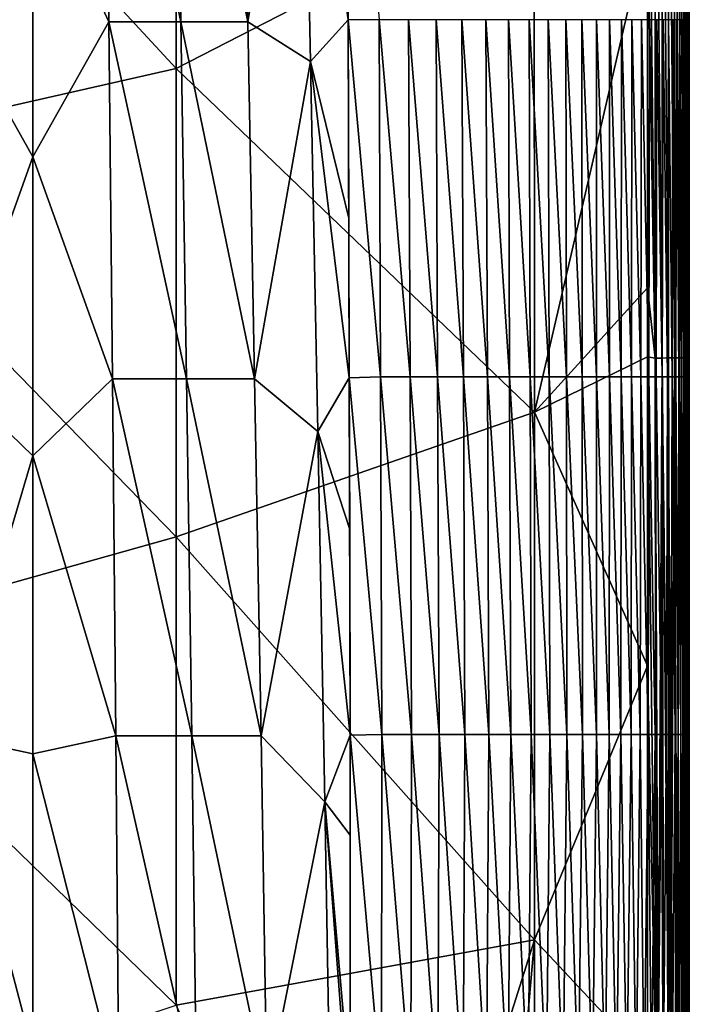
# Model space of a CAD drawing. Header units: metres. Extents: x -82 to 113, y -109 to 109.
# Tile 234 of 259: x -8 to 8, y 36 to 60. Entities that reach past the tile are written whole.
import ezdxf

# ---------------------------------------------------------------- set-up
doc = ezdxf.new("R2010")
doc.units = ezdxf.units.M
doc.layers.add('solid_20_382_013_XXX', color=7, linetype='CONTINUOUS')

msp = doc.modelspace()

# ---------------------------------------------------------------- linework, layer by layer
at = {"layer": 'solid_20_382_013_XXX'}
for points in [[(-4.681384, 58.612038, -22.999313), (-4.682754, 69.805458, -22.928104), (-13.608393, 68.257492, -22.975546)], [(3.877732, 63.007584, -22.96912), (-4.682754, 69.805458, -22.928104), (-4.681384, 58.612038, -22.999313)], [(6.76722, 51.690018, -23.056101), (6.587133, 68.549858, -22.930576), (6.587391, 62.017288, -22.980162)], [(6.766758, 68.511177, -22.947165), (6.587133, 68.549858, -22.930576), (6.76722, 51.690018, -23.056101)], [(6.935796, 68.511566, -22.993719), (6.766758, 68.511177, -22.947165), (6.936166, 51.690239, -23.102737)], [(6.766758, 68.511177, -22.947165), (6.76722, 51.690018, -23.056101), (6.936166, 51.690239, -23.102737)], [(7.091434, 68.512184, -23.067741), (6.935796, 68.511566, -22.993719), (7.091708, 51.69059, -23.176813)], [(6.935796, 68.511566, -22.993719), (6.936166, 51.690239, -23.102737), (7.091708, 51.69059, -23.176813)], [(7.230857, 68.513016, -23.16641), (7.091434, 68.512184, -23.067741), (7.231034, 51.691059, -23.275513)], [(7.091434, 68.512184, -23.067741), (7.091708, 51.69059, -23.176813), (7.231034, 51.691059, -23.275513)], [(7.351247, 68.514023, -23.286909), (7.230857, 68.513016, -23.16641), (7.351333, 51.691631, -23.396017)], [(7.230857, 68.513016, -23.16641), (7.231034, 51.691059, -23.275513), (7.351333, 51.691631, -23.396017)], [(7.44979, 68.51519, -23.426413), (7.351247, 68.514023, -23.286909), (7.449793, 51.692291, -23.535505)], [(7.351247, 68.514023, -23.286909), (7.351333, 51.691631, -23.396017), (7.449793, 51.692291, -23.535505)], [(7.52367, 68.516487, -23.582104), (7.44979, 68.51519, -23.426413), (7.523603, 51.693031, -23.691162)], [(7.44979, 68.51519, -23.426413), (7.449793, 51.692291, -23.535505), (7.523603, 51.693031, -23.691162)], [(7.52367, 68.516487, -23.582104), (7.523603, 51.693031, -23.691162), (7.569952, 51.693836, -23.860167)], [(7.570071, 68.517899, -23.75116), (7.52367, 68.516487, -23.582104), (7.569952, 51.693836, -23.860167)], [(7.570071, 68.517899, -23.75116), (7.569952, 51.693836, -23.860167), (7.586579, 51.821285, -24.039787)], [(7.570071, 68.517899, -23.75116), (7.586709, 57.908699, -24.006477), (7.586749, 59.847969, -23.994171)], [(7.570071, 68.517899, -23.75116), (7.586579, 51.821285, -24.039787), (7.586709, 57.908699, -24.006477)], [(-4.681384, 58.612038, -22.999313), (-13.608393, 68.257492, -22.975546), (-13.613996, 56.582527, -23.031981)], [(-8.107568, 63.664169, -60.473305), (-9.927288, 59.725914, -60.624252), (-9.844362, 68.258186, -60.283539)], [(-6.28788, 59.726006, -60.624252), (-8.107568, 63.664169, -60.473305), (-6.370804, 68.258263, -60.283535)], [(-6.370804, 68.258263, -60.283535), (-4.70697, 68.258263, -60.273506), (-4.571625, 59.726006, -60.615803)], [(-6.28788, 59.726006, -60.624252), (-6.370804, 68.258263, -60.283535), (-4.571625, 59.726006, -60.615803)], [(-4.70697, 68.258263, -60.273506), (-3.133069, 68.258263, -60.2439), (-2.969596, 59.726006, -60.590107)], [(-4.571625, 59.726006, -60.615803), (-4.70697, 68.258263, -60.273506), (-2.969596, 59.726006, -60.590107)], [(-2.969596, 59.726006, -60.590107), (-3.133069, 68.258263, -60.2439), (-1.650734, 67.626572, -60.211449)], [(-0.597052, 68.315468, -60.104481), (-0.568881, 59.772812, -60.478085), (-0.578418, 62.593727, -60.359924)], [(0.173371, 59.777752, -60.411182), (-0.568881, 59.772812, -60.478085), (-0.597052, 68.315468, -60.104481)], [(-2.969596, 59.726006, -60.590107), (-1.650734, 67.626572, -60.211449), (-1.470712, 58.778469, -60.573742)], [(-0.568881, 59.772812, -60.478085), (-1.470712, 58.778469, -60.573742), (-1.650734, 67.626572, -60.211449)], [(-0.578418, 62.593727, -60.359924), (-0.568881, 59.772812, -60.478085), (-1.650734, 67.626572, -60.211449)], [(-8.107568, 63.664169, -60.473305), (-8.107568, 56.495178, -60.742336), (-9.927288, 59.725914, -60.624252)], [(-6.28788, 59.726006, -60.624252), (-8.107568, 56.495178, -60.742336), (-8.107568, 63.664169, -60.473305)], [(3.877732, 63.007584, -22.96912), (-4.681384, 58.612038, -22.999313), (3.882522, 50.395145, -23.040026)], [(3.877732, 63.007584, -22.96912), (3.882522, 50.395145, -23.040026), (6.587391, 62.017288, -22.980162)], [(3.882522, 50.395145, -23.040026), (6.587643, 53.370407, -23.031471), (6.587391, 62.017288, -22.980162)], [(6.76722, 51.690018, -23.056101), (6.587391, 62.017288, -22.980162), (6.587643, 53.370407, -23.031471)], [(-0.568881, 59.772812, -60.478085), (-0.553199, 55.034767, -60.66486), (-1.470712, 58.778469, -60.573742)], [(0.20748, 51.236855, -60.747269), (-0.568881, 59.772812, -60.478085), (0.173371, 59.777752, -60.411182)], [(-0.568881, 59.772812, -60.478085), (-0.541504, 51.21788, -60.804565), (-0.553199, 55.034767, -60.66486)], [(0.20748, 51.236855, -60.747269), (-0.541504, 51.21788, -60.804565), (-0.568881, 59.772812, -60.478085)], [(0.911421, 51.236855, -60.672928), (0.173371, 59.777752, -60.411182), (0.874004, 59.777752, -60.325123)], [(0.911421, 51.236855, -60.672928), (0.20748, 51.236855, -60.747269), (0.173371, 59.777752, -60.411182)], [(1.57092, 51.236855, -60.578053), (0.874004, 59.777752, -60.325123), (1.532873, 59.777752, -60.216892)], [(1.57092, 51.236855, -60.578053), (0.911421, 51.236855, -60.672928), (0.874004, 59.777752, -60.325123)], [(2.186562, 51.236855, -60.459789), (1.532873, 59.777752, -60.216892), (2.149892, 59.777752, -60.08363)], [(2.186562, 51.236855, -60.459789), (1.57092, 51.236855, -60.578053), (1.532873, 59.777752, -60.216892)], [(2.759295, 51.236855, -60.314888), (2.149892, 59.777752, -60.08363), (2.725612, 59.777752, -59.922096)], [(2.759295, 51.236855, -60.314888), (2.186562, 51.236855, -60.459789), (2.149892, 59.777752, -60.08363)], [(3.290404, 51.236855, -60.139706), (2.725612, 59.777752, -59.922096), (3.260964, 59.777752, -59.728813)], [(3.290404, 51.236855, -60.139706), (2.759295, 51.236855, -60.314888), (2.725612, 59.777752, -59.922096)], [(3.78119, 51.236855, -59.93058), (3.260964, 59.777752, -59.728813), (3.75688, 59.777752, -59.500309)], [(3.78119, 51.236855, -59.93058), (3.290404, 51.236855, -60.139706), (3.260964, 59.777752, -59.728813)], [(4.232951, 51.236855, -59.683861), (3.75688, 59.777752, -59.500309), (4.214295, 59.777752, -59.233105)], [(4.232951, 51.236855, -59.683861), (3.78119, 51.236855, -59.93058), (3.75688, 59.777752, -59.500309)], [(4.646985, 51.236855, -59.395893), (4.214295, 59.777752, -59.233105), (4.634142, 59.777752, -58.923721)], [(4.646985, 51.236855, -59.395893), (4.232951, 51.236855, -59.683861), (4.214295, 59.777752, -59.233105)], [(5.024632, 51.236855, -59.062969), (4.634142, 59.777752, -58.923721), (5.017459, 59.777752, -58.56863)], [(5.024632, 51.236855, -59.062969), (4.646985, 51.236855, -59.395893), (4.634142, 59.777752, -58.923721)], [(5.367496, 51.236855, -58.681076), (5.017459, 59.777752, -58.56863), (5.36573, 59.777752, -58.164089)], [(5.367496, 51.236855, -58.681076), (5.024632, 51.236855, -59.062969), (5.017459, 59.777752, -58.56863)], [(5.677294, 51.236855, -58.246078), (5.36573, 59.777752, -58.164089), (5.68056, 59.777752, -57.706287)], [(5.677294, 51.236855, -58.246078), (5.367496, 51.236855, -58.681076), (5.36573, 59.777752, -58.164089)], [(5.95574, 51.236855, -57.753826), (5.677294, 51.236855, -58.246078), (5.68056, 59.777752, -57.706287)], [(5.95574, 51.236855, -57.753826), (5.68056, 59.777752, -57.706287), (5.963555, 59.777752, -57.191425)], [(6.204554, 51.236855, -57.200184), (5.95574, 51.236855, -57.753826), (5.963555, 59.777752, -57.191425)], [(6.204554, 51.236855, -57.200184), (5.963555, 59.777752, -57.191425), (6.216321, 59.777752, -56.615688)], [(6.425449, 51.236855, -56.581001), (6.204554, 51.236855, -57.200184), (6.216321, 59.777752, -56.615688)], [(6.425449, 51.236855, -56.581001), (6.216321, 59.777752, -56.615688), (6.440463, 59.777752, -55.975277)], [(6.620167, 51.236855, -55.892105), (6.425449, 51.236855, -56.581001), (6.440463, 59.777752, -55.975277)], [(6.620167, 51.236855, -55.892105), (6.440463, 59.777752, -55.975277), (6.637668, 59.777752, -55.266388)], [(6.790512, 51.236855, -55.129234), (6.620167, 51.236855, -55.892105), (6.637668, 59.777752, -55.266388)], [(6.790512, 51.236855, -55.129234), (6.637668, 59.777752, -55.266388), (6.809778, 59.777752, -54.485222)], [(6.9383, 51.236855, -54.288113), (6.790512, 51.236855, -55.129234), (6.809778, 59.777752, -54.485222)], [(6.9383, 51.236855, -54.288113), (6.809778, 59.777752, -54.485222), (6.958654, 59.777752, -53.627987)], [(7.065346, 51.236855, -53.364452), (6.9383, 51.236855, -54.288113), (6.958654, 59.777752, -53.627987)], [(7.065346, 51.236855, -53.364452), (6.958654, 59.777752, -53.627987), (7.086158, 59.777752, -52.69088)], [(7.173467, 51.236855, -52.353985), (7.065346, 51.236855, -53.364452), (7.086158, 59.777752, -52.69088)], [(7.173467, 51.236855, -52.353985), (7.086158, 59.777752, -52.69088), (7.19415, 59.777752, -51.670113)], [(7.264475, 51.236855, -51.252426), (7.173467, 51.236855, -52.353985), (7.19415, 59.777752, -51.670113)], [(7.264475, 51.236855, -51.252426), (7.19415, 59.777752, -51.670113), (7.284488, 59.777752, -50.561897)], [(7.340089, 51.236855, -50.055592), (7.264475, 51.236855, -51.252426), (7.284488, 59.777752, -50.561897)], [(7.340089, 51.236855, -50.055592), (7.284488, 59.777752, -50.561897), (7.35895, 59.777752, -49.36261)], [(7.401913, 51.236855, -48.759415), (7.340089, 51.236855, -50.055592), (7.35895, 59.777752, -49.36261)], [(7.401913, 51.236855, -48.759415), (7.35895, 59.777752, -49.36261), (7.419239, 59.777752, -48.068798)], [(7.451544, 51.236855, -47.359829), (7.401913, 51.236855, -48.759415), (7.419239, 59.777752, -48.068798)], [(7.451544, 51.236855, -47.359829), (7.419239, 59.777752, -48.068798), (7.467057, 59.777752, -46.677021)], [(7.49058, 51.236855, -45.852768), (7.451544, 51.236855, -47.359829), (7.467057, 59.777752, -46.677021)], [(7.49058, 51.236855, -45.852768), (7.467057, 59.777752, -46.677021), (7.504104, 59.777752, -45.183823)], [(7.520616, 51.236855, -44.234169), (7.49058, 51.236855, -45.852768), (7.504104, 59.777752, -45.183823)], [(7.520616, 51.236855, -44.234169), (7.504104, 59.777752, -45.183823), (7.53208, 59.777752, -43.585758)], [(7.543216, 51.236855, -42.5), (7.520616, 51.236855, -44.234169), (7.53208, 59.777752, -43.585758)], [(7.543216, 51.236855, -42.5), (7.53208, 59.777752, -43.585758), (7.552639, 59.777752, -41.879436)], [(7.559624, 51.236855, -40.646564), (7.543216, 51.236855, -42.5), (7.552639, 59.777752, -41.879436)], [(7.559624, 51.236855, -40.646564), (7.552639, 59.777752, -41.879436), (7.567075, 59.777752, -40.061893)], [(7.570906, 51.236855, -38.670361), (7.559624, 51.236855, -40.646564), (7.567075, 59.777752, -40.061893)], [(7.570906, 51.236855, -38.670361), (7.567075, 59.777752, -40.061893), (7.576518, 59.777752, -38.130363)], [(7.578126, 51.236855, -36.567883), (7.570906, 51.236855, -38.670361), (7.576518, 59.777752, -38.130363)], [(7.578126, 51.236855, -36.567883), (7.576518, 59.777752, -38.130363), (7.582097, 59.777752, -36.082081)], [(7.582348, 51.236855, -34.335621), (7.578126, 51.236855, -36.567883), (7.582097, 59.777752, -36.082081)], [(7.582348, 51.236855, -34.335621), (7.582097, 59.777752, -36.082081), (7.584942, 59.777752, -33.914276)], [(7.584636, 51.236855, -31.970074), (7.582348, 51.236855, -34.335621), (7.584942, 59.777752, -33.914276)], [(7.584636, 51.236855, -31.970074), (7.584942, 59.777752, -33.914276), (7.586182, 59.777752, -31.624189)], [(7.5859, 51.236855, -29.467899), (7.584636, 51.236855, -31.970074), (7.586182, 59.777752, -31.624189)], [(7.5859, 51.236855, -29.467899), (7.586182, 59.777752, -31.624189), (7.586744, 59.777752, -29.209259)], [(7.586476, 51.236855, -26.82637), (7.5859, 51.236855, -29.467899), (7.586744, 59.777752, -29.209259)], [(7.586476, 51.236855, -26.82637), (7.586744, 59.777752, -29.209259), (7.586891, 59.777752, -26.667614)], [(7.58657, 51.359943, -24.04188), (7.586476, 51.236855, -26.82637), (7.586891, 59.777752, -26.667614)], [(7.586579, 51.821285, -24.039787), (7.58657, 51.359943, -24.04188), (7.586891, 59.777752, -26.667614)], [(7.586709, 57.908699, -24.006477), (7.586579, 51.821285, -24.039787), (7.586891, 59.777752, -26.667614)], [(7.586891, 59.777752, -26.667614), (7.586749, 59.847969, -23.994171), (7.586709, 57.908699, -24.006477)], [(-8.107568, 56.495178, -60.742336), (-10.009802, 51.193638, -60.920734), (-9.927288, 59.725914, -60.624252)], [(-6.205367, 51.193745, -60.920734), (-8.107568, 56.495178, -60.742336), (-6.28788, 59.726006, -60.624252)], [(-6.28788, 59.726006, -60.624252), (-4.571625, 59.726006, -60.615803), (-4.436951, 51.193745, -60.913857)], [(-6.205367, 51.193745, -60.920734), (-6.28788, 59.726006, -60.624252), (-4.436951, 51.193745, -60.913857)], [(-4.571625, 59.726006, -60.615803), (-2.969596, 59.726006, -60.590107), (-2.806935, 51.193745, -60.892052)], [(-4.436951, 51.193745, -60.913857), (-4.571625, 59.726006, -60.615803), (-2.806935, 51.193745, -60.892052)], [(-2.806935, 51.193745, -60.892052), (-2.969596, 59.726006, -60.590107), (-1.470712, 58.778469, -60.573742)], [(-4.680449, 47.418613, -23.047916), (-4.681384, 58.612038, -22.999313), (-13.613996, 56.582527, -23.031981)], [(3.882522, 50.395145, -23.040026), (-4.681384, 58.612038, -22.999313), (-4.680449, 47.418613, -23.047916)], [(-2.806935, 51.193745, -60.892052), (-1.470712, 58.778469, -60.573742), (-1.292435, 49.930359, -60.888294)], [(-0.541504, 51.21788, -60.804565), (-1.292435, 49.930359, -60.888294), (-1.470712, 58.778469, -60.573742)], [(-0.553199, 55.034767, -60.66486), (-0.541504, 51.21788, -60.804565), (-1.470712, 58.778469, -60.573742)], [(-4.680449, 47.418613, -23.047916), (-13.613996, 56.582527, -23.031981), (-13.617704, 44.907566, -23.069334)], [(-8.107568, 56.495178, -60.742336), (-8.107568, 49.350964, -60.979275), (-10.009802, 51.193638, -60.920734)], [(-6.205367, 51.193745, -60.920734), (-8.107568, 49.350964, -60.979275), (-8.107568, 56.495178, -60.742336)], [(3.882522, 50.395145, -23.040026), (6.58768, 51.720196, -23.039579), (6.587643, 53.370407, -23.031471)], [(6.76722, 51.690018, -23.056101), (6.587643, 53.370407, -23.031471), (6.58768, 51.720196, -23.039579)], [(7.569952, 51.693836, -23.860167), (7.58657, 51.359943, -24.04188), (7.586579, 51.821285, -24.039787)], [(3.882522, 50.395145, -23.040026), (6.587808, 44.33548, -23.06995), (6.58768, 51.720196, -23.039579)], [(6.784604, 34.900398, -23.116175), (6.58768, 51.720196, -23.039579), (6.587808, 44.33548, -23.06995)], [(6.76722, 51.690018, -23.056101), (6.58768, 51.720196, -23.039579), (6.784604, 34.900398, -23.116175)], [(6.936166, 51.690239, -23.102737), (6.76722, 51.690018, -23.056101), (6.846219, 34.900429, -23.130653)], [(6.76722, 51.690018, -23.056101), (6.784604, 34.900398, -23.116175), (6.846219, 34.900429, -23.130653)], [(6.936166, 51.690239, -23.102737), (6.846219, 34.900429, -23.130653), (6.972883, 34.90052, -23.174068)], [(7.091708, 51.69059, -23.176813), (6.936166, 51.690239, -23.102737), (7.086098, 34.900639, -23.230335)], [(6.936166, 51.690239, -23.102737), (6.972883, 34.90052, -23.174068), (7.086098, 34.900639, -23.230335)], [(7.091708, 51.69059, -23.176813), (7.086098, 34.900639, -23.230335), (7.143946, 34.900719, -23.266508)], [(7.231034, 51.691059, -23.275513), (7.091708, 51.69059, -23.176813), (7.143946, 34.900719, -23.266508)], [(7.231034, 51.691059, -23.275513), (7.143946, 34.900719, -23.266508), (7.292786, 34.900982, -23.389122)], [(7.351333, 51.691631, -23.396017), (7.231034, 51.691059, -23.275513), (7.292786, 34.900982, -23.389122)], [(7.351333, 51.691631, -23.396017), (7.292786, 34.900982, -23.389122), (7.41547, 34.901302, -23.537882)], [(7.449793, 51.692291, -23.535505), (7.351333, 51.691631, -23.396017), (7.41547, 34.901302, -23.537882)], [(7.449793, 51.692291, -23.535505), (7.41547, 34.901302, -23.537882), (7.452402, 34.901428, -23.596968)], [(7.523603, 51.693031, -23.691162), (7.449793, 51.692291, -23.535505), (7.508, 34.901669, -23.708874)], [(7.449793, 51.692291, -23.535505), (7.452402, 34.901428, -23.596968), (7.508, 34.901669, -23.708874)], [(7.523603, 51.693031, -23.691162), (7.508, 34.901669, -23.708874), (7.551883, 34.901947, -23.836969)], [(7.569952, 51.693836, -23.860167), (7.523603, 51.693031, -23.691162), (7.565992, 34.902077, -23.897043)], [(7.523603, 51.693031, -23.691162), (7.551883, 34.901947, -23.836969), (7.565992, 34.902077, -23.897043)], [(7.569952, 51.693836, -23.860167), (7.565992, 34.902077, -23.897043), (7.586222, 34.902508, -24.096487)], [(7.569952, 51.693836, -23.860167), (7.586474, 46.914799, -24.058983), (7.58657, 51.359943, -24.04188)], [(7.569952, 51.693836, -23.860167), (7.586387, 42.811035, -24.072269), (7.586474, 46.914799, -24.058983)], [(7.569952, 51.693836, -23.860167), (7.586222, 34.902508, -24.096487), (7.586387, 42.811035, -24.072269)], [(7.586476, 51.236855, -26.82637), (7.58657, 51.359943, -24.04188), (7.586474, 46.914799, -24.058983)], [(-8.107568, 49.350964, -60.979275), (-10.088623, 42.661366, -61.172615), (-10.009802, 51.193638, -60.920734)], [(-6.126546, 42.661476, -61.172611), (-8.107568, 49.350964, -60.979275), (-6.205367, 51.193745, -60.920734)], [(-6.205367, 51.193745, -60.920734), (-4.436951, 51.193745, -60.913857), (-4.308304, 42.661476, -61.167236)], [(-6.126546, 42.661476, -61.172611), (-6.205367, 51.193745, -60.920734), (-4.308304, 42.661476, -61.167236)], [(-4.436951, 51.193745, -60.913857), (-2.806935, 51.193745, -60.892052), (-2.651552, 42.661476, -61.149151)], [(-4.308304, 42.661476, -61.167236), (-4.436951, 51.193745, -60.913857), (-2.651552, 42.661476, -61.149151)], [(-2.651552, 42.661476, -61.149151), (-2.806935, 51.193745, -60.892052), (-1.292435, 49.930359, -60.888294)], [(-0.541504, 51.21788, -60.804565), (-0.531753, 47.591724, -60.928329), (-1.292435, 49.930359, -60.888294)], [(0.235281, 42.695957, -61.03413), (-0.541504, 51.21788, -60.804565), (0.20748, 51.236855, -60.747269)], [(-0.541504, 51.21788, -60.804565), (-0.521749, 42.679382, -61.081966), (-0.531753, 47.591724, -60.928329)], [(0.235281, 42.695957, -61.03413), (-0.521749, 42.679382, -61.081966), (-0.541504, 51.21788, -60.804565)], [(0.943739, 42.695957, -60.97068), (0.20748, 51.236855, -60.747269), (0.911421, 51.236855, -60.672928)], [(0.943739, 42.695957, -60.97068), (0.235281, 42.695957, -61.03413), (0.20748, 51.236855, -60.747269)], [(1.604896, 42.695957, -60.88829), (0.911421, 51.236855, -60.672928), (1.57092, 51.236855, -60.578053)], [(1.604896, 42.695957, -60.88829), (0.943739, 42.695957, -60.97068), (0.911421, 51.236855, -60.672928)], [(2.220023, 42.695957, -60.784122), (1.57092, 51.236855, -60.578053), (2.186562, 51.236855, -60.459789)], [(2.220023, 42.695957, -60.784122), (1.604896, 42.695957, -60.88829), (1.57092, 51.236855, -60.578053)], [(2.790544, 42.695957, -60.654949), (2.186562, 51.236855, -60.459789), (2.759295, 51.236855, -60.314888)], [(2.790544, 42.695957, -60.654949), (2.220023, 42.695957, -60.784122), (2.186562, 51.236855, -60.459789)], [(3.318096, 42.695957, -60.496983), (2.759295, 51.236855, -60.314888), (3.290404, 51.236855, -60.139706)], [(3.318096, 42.695957, -60.496983), (2.790544, 42.695957, -60.654949), (2.759295, 51.236855, -60.314888)], [(3.804339, 42.695957, -60.306389), (3.290404, 51.236855, -60.139706), (3.78119, 51.236855, -59.93058)], [(3.804339, 42.695957, -60.306389), (3.318096, 42.695957, -60.496983), (3.290404, 51.236855, -60.139706)], [(4.250928, 42.695957, -60.079338), (3.78119, 51.236855, -59.93058), (4.232951, 51.236855, -59.683861)], [(4.250928, 42.695957, -60.079338), (3.804339, 42.695957, -60.306389), (3.78119, 51.236855, -59.93058)], [(4.659523, 42.695957, -59.811996), (4.232951, 51.236855, -59.683861), (4.646985, 51.236855, -59.395893)], [(4.659523, 42.695957, -59.811996), (4.250928, 42.695957, -60.079338), (4.232951, 51.236855, -59.683861)], [(5.031787, 42.695957, -59.5005), (4.646985, 51.236855, -59.395893), (5.024632, 51.236855, -59.062969)], [(5.031787, 42.695957, -59.5005), (4.659523, 42.695957, -59.811996), (4.646985, 51.236855, -59.395893)], [(5.369485, 42.695957, -59.140606), (5.024632, 51.236855, -59.062969), (5.367496, 51.236855, -58.681076)], [(5.369485, 42.695957, -59.140606), (5.031787, 42.695957, -59.5005), (5.024632, 51.236855, -59.062969)], [(5.674442, 42.695957, -58.727852), (5.367496, 51.236855, -58.681076), (5.677294, 51.236855, -58.246078)], [(5.674442, 42.695957, -58.727852), (5.369485, 42.695957, -59.140606), (5.367496, 51.236855, -58.681076)], [(5.948483, 42.695957, -58.257759), (5.674442, 42.695957, -58.727852), (5.677294, 51.236855, -58.246078)], [(5.948483, 42.695957, -58.257759), (5.677294, 51.236855, -58.246078), (5.95574, 51.236855, -57.753826)], [(6.193434, 42.695957, -57.725857), (5.948483, 42.695957, -58.257759), (5.95574, 51.236855, -57.753826)], [(6.193434, 42.695957, -57.725857), (5.95574, 51.236855, -57.753826), (6.204554, 51.236855, -57.200184)], [(6.411119, 42.695957, -57.127666), (6.193434, 42.695957, -57.725857), (6.204554, 51.236855, -57.200184)], [(6.411119, 42.695957, -57.127666), (6.204554, 51.236855, -57.200184), (6.425449, 51.236855, -56.581001)], [(6.603355, 42.695957, -56.458675), (6.411119, 42.695957, -57.127666), (6.425449, 51.236855, -56.581001)], [(6.603355, 42.695957, -56.458675), (6.425449, 51.236855, -56.581001), (6.620167, 51.236855, -55.892105)], [(6.771923, 42.695957, -55.714169), (6.603355, 42.695957, -56.458675), (6.620167, 51.236855, -55.892105)], [(6.771923, 42.695957, -55.714169), (6.620167, 51.236855, -55.892105), (6.790512, 51.236855, -55.129234)], [(6.918593, 42.695957, -54.8894), (6.771923, 42.695957, -55.714169), (6.790512, 51.236855, -55.129234)], [(6.918593, 42.695957, -54.8894), (6.790512, 51.236855, -55.129234), (6.9383, 51.236855, -54.288113)], [(7.045139, 42.695957, -53.979614), (6.918593, 42.695957, -54.8894), (6.9383, 51.236855, -54.288113)], [(7.045139, 42.695957, -53.979614), (6.9383, 51.236855, -54.288113), (7.065346, 51.236855, -53.364452)], [(7.15333, 42.695957, -52.980061), (7.045139, 42.695957, -53.979614), (7.065346, 51.236855, -53.364452)], [(7.15333, 42.695957, -52.980061), (7.065346, 51.236855, -53.364452), (7.173467, 51.236855, -52.353985)], [(7.244937, 42.695957, -51.885983), (7.15333, 42.695957, -52.980061), (7.173467, 51.236855, -52.353985)], [(7.244937, 42.695957, -51.885983), (7.173467, 51.236855, -52.353985), (7.264475, 51.236855, -51.252426)], [(7.32163, 42.695957, -50.692661), (7.244937, 42.695957, -51.885983), (7.264475, 51.236855, -51.252426)], [(7.32163, 42.695957, -50.692661), (7.264475, 51.236855, -51.252426), (7.340089, 51.236855, -50.055592)], [(7.384916, 42.695957, -49.39542), (7.32163, 42.695957, -50.692661), (7.340089, 51.236855, -50.055592)], [(7.384916, 42.695957, -49.39542), (7.340089, 51.236855, -50.055592), (7.401913, 51.236855, -48.759415)], [(7.436292, 42.695957, -47.98959), (7.384916, 42.695957, -49.39542), (7.401913, 51.236855, -48.759415)], [(7.436292, 42.695957, -47.98959), (7.401913, 51.236855, -48.759415), (7.451544, 51.236855, -47.359829)], [(7.477252, 42.695957, -46.470497), (7.436292, 42.695957, -47.98959), (7.451544, 51.236855, -47.359829)], [(7.477252, 42.695957, -46.470497), (7.451544, 51.236855, -47.359829), (7.49058, 51.236855, -45.852768)], [(7.509294, 42.695957, -44.833477), (7.477252, 42.695957, -46.470497), (7.49058, 51.236855, -45.852768)], [(7.509294, 42.695957, -44.833477), (7.49058, 51.236855, -45.852768), (7.520616, 51.236855, -44.234169)], [(7.533887, 42.695957, -43.073879), (7.509294, 42.695957, -44.833477), (7.520616, 51.236855, -44.234169)], [(7.533887, 42.695957, -43.073879), (7.520616, 51.236855, -44.234169), (7.543216, 51.236855, -42.5)], [(7.552227, 42.695957, -41.187294), (7.533887, 42.695957, -43.073879), (7.543216, 51.236855, -42.5)], [(7.552227, 42.695957, -41.187294), (7.543216, 51.236855, -42.5), (7.559624, 51.236855, -40.646564)], [(7.565316, 42.695957, -39.169495), (7.552227, 42.695957, -41.187294), (7.559624, 51.236855, -40.646564)], [(7.565316, 42.695957, -39.169495), (7.559624, 51.236855, -40.646564), (7.570906, 51.236855, -38.670361)], [(7.574153, 42.695957, -37.016251), (7.565316, 42.695957, -39.169495), (7.570906, 51.236855, -38.670361)], [(7.574153, 42.695957, -37.016251), (7.570906, 51.236855, -38.670361), (7.578126, 51.236855, -36.567883)], [(7.579739, 42.695957, -34.723328), (7.574153, 42.695957, -37.016251), (7.578126, 51.236855, -36.567883)], [(7.579739, 42.695957, -34.723328), (7.578126, 51.236855, -36.567883), (7.582348, 51.236855, -34.335621)], [(7.583073, 42.695957, -32.286503), (7.579739, 42.695957, -34.723328), (7.582348, 51.236855, -34.335621)], [(7.583073, 42.695957, -32.286503), (7.582348, 51.236855, -34.335621), (7.584636, 51.236855, -31.970074)], [(7.585043, 42.695957, -29.70166), (7.583073, 42.695957, -32.286503), (7.584636, 51.236855, -31.970074)], [(7.585043, 42.695957, -29.70166), (7.584636, 51.236855, -31.970074), (7.5859, 51.236855, -29.467899)], [(7.586056, 42.695957, -26.965242), (7.585043, 42.695957, -29.70166), (7.5859, 51.236855, -29.467899)], [(7.586056, 42.695957, -26.965242), (7.5859, 51.236855, -29.467899), (7.586476, 51.236855, -26.82637)], [(7.586387, 42.811035, -24.072269), (7.586056, 42.695957, -26.965242), (7.586476, 51.236855, -26.82637)], [(7.586474, 46.914799, -24.058983), (7.586387, 42.811035, -24.072269), (7.586476, 51.236855, -26.82637)], [(3.882522, 50.395145, -23.040026), (-4.680449, 47.418613, -23.047916), (3.885425, 37.782703, -23.08301)], [(3.882522, 50.395145, -23.040026), (3.885425, 37.782703, -23.08301), (6.587808, 44.33548, -23.06995)], [(-2.651552, 42.661476, -61.149151), (-1.292435, 49.930359, -60.888294), (-1.123555, 41.082245, -61.154133)], [(-0.521749, 42.679382, -61.081966), (-1.123555, 41.082245, -61.154133), (-1.292435, 49.930359, -60.888294)], [(-0.531753, 47.591724, -60.928329), (-0.521749, 42.679382, -61.081966), (-1.292435, 49.930359, -60.888294)], [(-8.107568, 49.350964, -60.979275), (-8.107568, 42.230984, -61.184254), (-10.088623, 42.661366, -61.172615)], [(-6.126546, 42.661476, -61.172611), (-8.107568, 42.230984, -61.184254), (-8.107568, 49.350964, -60.979275)], [(-4.679865, 36.225193, -23.07823), (-4.680449, 47.418613, -23.047916), (-13.617704, 44.907566, -23.069334)], [(3.885425, 37.782703, -23.08301), (-4.680449, 47.418613, -23.047916), (-4.679865, 36.225193, -23.07823)], [(-4.679865, 36.225193, -23.07823), (-13.617704, 44.907566, -23.069334), (-13.619909, 33.232601, -23.091543)], [(3.885425, 37.782703, -23.08301), (6.5867, 34.90036, -23.09642), (6.587808, 44.33548, -23.06995)], [(6.784604, 34.900398, -23.116175), (6.587808, 44.33548, -23.06995), (6.5867, 34.90036, -23.09642)], [(-8.107568, 35.134926, -61.357391), (-10.160471, 34.129093, -61.37952), (-10.088623, 42.661366, -61.172615)], [(-8.107568, 42.230984, -61.184254), (-8.107568, 35.134926, -61.357391), (-10.088623, 42.661366, -61.172615)], [(-6.054699, 34.1292, -61.37952), (-8.107568, 42.230984, -61.184254), (-6.126546, 42.661476, -61.172611)], [(-6.126546, 42.661476, -61.172611), (-4.308304, 42.661476, -61.167236), (-4.19104, 34.1292, -61.375511)], [(-6.054699, 34.1292, -61.37952), (-6.126546, 42.661476, -61.172611), (-4.19104, 34.1292, -61.375511)], [(-4.308304, 42.661476, -61.167236), (-2.651552, 42.661476, -61.149151), (-2.509917, 34.1292, -61.360817)], [(-4.19104, 34.1292, -61.375511), (-4.308304, 42.661476, -61.167236), (-2.509917, 34.1292, -61.360817)], [(-2.509917, 34.1292, -61.360817), (-2.651552, 42.661476, -61.149151), (-1.123555, 41.082245, -61.154133)], [(-0.521749, 42.679382, -61.081966), (-0.51863, 40.289314, -61.150852), (-1.123555, 41.082245, -61.154133)], [(0.229375, 34.15506, -61.272091), (-0.521749, 42.679382, -61.081966), (0.235281, 42.695957, -61.03413)], [(-0.521749, 42.679382, -61.081966), (-0.517438, 34.145802, -61.310188), (-0.51863, 40.289314, -61.150852)], [(0.229375, 34.15506, -61.272091), (-0.517438, 34.145802, -61.310188), (-0.521749, 42.679382, -61.081966)], [(0.926708, 34.15506, -61.220482), (0.229375, 34.15506, -61.272091), (0.235281, 42.695957, -61.03413)], [(0.926708, 34.15506, -61.220482), (0.235281, 42.695957, -61.03413), (0.943739, 42.695957, -60.97068)], [(1.576376, 34.15506, -61.152508), (0.926708, 34.15506, -61.220482), (0.943739, 42.695957, -60.97068)], [(1.576376, 34.15506, -61.152508), (0.943739, 42.695957, -60.97068), (1.604896, 42.695957, -60.88829)], [(2.180157, 34.15506, -61.065548), (1.576376, 34.15506, -61.152508), (1.604896, 42.695957, -60.88829)], [(2.180157, 34.15506, -61.065548), (1.604896, 42.695957, -60.88829), (2.220023, 42.695957, -60.784122)], [(2.739838, 34.15506, -60.956764), (2.180157, 34.15506, -61.065548), (2.220023, 42.695957, -60.784122)], [(2.739838, 34.15506, -60.956764), (2.220023, 42.695957, -60.784122), (2.790544, 42.695957, -60.654949)], [(3.25725, 34.15506, -60.822598), (2.739838, 34.15506, -60.956764), (2.790544, 42.695957, -60.654949)], [(3.25725, 34.15506, -60.822598), (2.790544, 42.695957, -60.654949), (3.318096, 42.695957, -60.496983)], [(3.73423, 34.15506, -60.65937), (3.25725, 34.15506, -60.822598), (3.318096, 42.695957, -60.496983)], [(3.73423, 34.15506, -60.65937), (3.318096, 42.695957, -60.496983), (3.804339, 42.695957, -60.306389)], [(4.172615, 34.15506, -60.46339), (3.73423, 34.15506, -60.65937), (3.804339, 42.695957, -60.306389)], [(4.172615, 34.15506, -60.46339), (3.804339, 42.695957, -60.306389), (4.250928, 42.695957, -60.079338)], [(4.574243, 34.15506, -60.230972), (4.172615, 34.15506, -60.46339), (4.250928, 42.695957, -60.079338)], [(4.574243, 34.15506, -60.230972), (4.250928, 42.695957, -60.079338), (4.659523, 42.695957, -59.811996)], [(4.940951, 34.15506, -59.958431), (4.574243, 34.15506, -60.230972), (4.659523, 42.695957, -59.811996)], [(4.940951, 34.15506, -59.958431), (4.659523, 42.695957, -59.811996), (5.031787, 42.695957, -59.5005)], [(5.274556, 34.15506, -59.641834), (4.940951, 34.15506, -59.958431), (5.031787, 42.695957, -59.5005)], [(5.274556, 34.15506, -59.641834), (5.031787, 42.695957, -59.5005), (5.369485, 42.695957, -59.140606)], [(5.57684, 34.15506, -59.276821), (5.274556, 34.15506, -59.641834), (5.369485, 42.695957, -59.140606)], [(5.57684, 34.15506, -59.276821), (5.369485, 42.695957, -59.140606), (5.674442, 42.695957, -58.727852)], [(5.849581, 34.15506, -58.858978), (5.57684, 34.15506, -59.276821), (5.674442, 42.695957, -58.727852)], [(5.849581, 34.15506, -58.858978), (5.674442, 42.695957, -58.727852), (5.948483, 42.695957, -58.257759)], [(6.094555, 34.15506, -58.383892), (5.849581, 34.15506, -58.858978), (5.948483, 42.695957, -58.257759)], [(6.094555, 34.15506, -58.383892), (5.948483, 42.695957, -58.257759), (6.193434, 42.695957, -57.725857)], [(6.313541, 34.15506, -57.847157), (6.094555, 34.15506, -58.383892), (6.193434, 42.695957, -57.725857)], [(6.313541, 34.15506, -57.847157), (6.193434, 42.695957, -57.725857), (6.411119, 42.695957, -57.127666)], [(6.508314, 34.15506, -57.24435), (6.313541, 34.15506, -57.847157), (6.411119, 42.695957, -57.127666)], [(6.508314, 34.15506, -57.24435), (6.411119, 42.695957, -57.127666), (6.603355, 42.695957, -56.458675)], [(6.680565, 34.15506, -56.570881), (6.508314, 34.15506, -57.24435), (6.603355, 42.695957, -56.458675)], [(6.680565, 34.15506, -56.570881), (6.603355, 42.695957, -56.458675), (6.771923, 42.695957, -55.714169)], [(6.831894, 34.15506, -55.821972), (6.680565, 34.15506, -56.570881), (6.771923, 42.695957, -55.714169)], [(6.831894, 34.15506, -55.821972), (6.771923, 42.695957, -55.714169), (6.918593, 42.695957, -54.8894)], [(6.963897, 34.15506, -54.992825), (6.831894, 34.15506, -55.821972), (6.918593, 42.695957, -54.8894)], [(6.963897, 34.15506, -54.992825), (6.918593, 42.695957, -54.8894), (7.045139, 42.695957, -53.979614)], [(7.078171, 34.15506, -54.078648), (6.963897, 34.15506, -54.992825), (7.045139, 42.695957, -53.979614)], [(7.078171, 34.15506, -54.078648), (7.045139, 42.695957, -53.979614), (7.15333, 42.695957, -52.980061)], [(7.17631, 34.15506, -53.074654), (7.078171, 34.15506, -54.078648), (7.15333, 42.695957, -52.980061)], [(7.17631, 34.15506, -53.074654), (7.15333, 42.695957, -52.980061), (7.244937, 42.695957, -51.885983)], [(7.259895, 34.15506, -51.976044), (7.17631, 34.15506, -53.074654), (7.244937, 42.695957, -51.885983)], [(7.259895, 34.15506, -51.976044), (7.244937, 42.695957, -51.885983), (7.32163, 42.695957, -50.692661)], [(7.330337, 34.15506, -50.778004), (7.259895, 34.15506, -51.976044), (7.32163, 42.695957, -50.692661)], [(7.330337, 34.15506, -50.778004), (7.32163, 42.695957, -50.692661), (7.384916, 42.695957, -49.39542)], [(7.388928, 34.15506, -49.475704), (7.330337, 34.15506, -50.778004), (7.384916, 42.695957, -49.39542)], [(7.388928, 34.15506, -49.475704), (7.384916, 42.695957, -49.39542), (7.436292, 42.695957, -47.98959)], [(7.43696, 34.15506, -48.064316), (7.388928, 34.15506, -49.475704), (7.436292, 42.695957, -47.98959)], [(7.43696, 34.15506, -48.064316), (7.436292, 42.695957, -47.98959), (7.477252, 42.695957, -46.470497)], [(7.475725, 34.15506, -46.539009), (7.43696, 34.15506, -48.064316), (7.477252, 42.695957, -46.470497)], [(7.475725, 34.15506, -46.539009), (7.477252, 42.695957, -46.470497), (7.509294, 42.695957, -44.833477)], [(7.506514, 34.15506, -44.894958), (7.475725, 34.15506, -46.539009), (7.509294, 42.695957, -44.833477)], [(7.506514, 34.15506, -44.894958), (7.509294, 42.695957, -44.833477), (7.533887, 42.695957, -43.073879)], [(7.530575, 34.15506, -43.127357), (7.506514, 34.15506, -44.894958), (7.533887, 42.695957, -43.073879)], [(7.530575, 34.15506, -43.127357), (7.533887, 42.695957, -43.073879), (7.552227, 42.695957, -41.187294)], [(7.548885, 34.15506, -41.231609), (7.530575, 34.15506, -43.127357), (7.552227, 42.695957, -41.187294)], [(7.548885, 34.15506, -41.231609), (7.552227, 42.695957, -41.187294), (7.565316, 42.695957, -39.169495)], [(7.562325, 34.159187, -39.200291), (7.548885, 34.15506, -41.231609), (7.565316, 42.695957, -39.169495)], [(7.562325, 34.159187, -39.200291), (7.565316, 42.695957, -39.169495), (7.574153, 42.695957, -37.016251)], [(7.566483, 34.262806, -38.365005), (7.562325, 34.159187, -39.200291), (7.574153, 42.695957, -37.016251)], [(7.572789, 34.435177, -36.735123), (7.566483, 34.262806, -38.365005), (7.574153, 42.695957, -37.016251)], [(7.572789, 34.435177, -36.735123), (7.574153, 42.695957, -37.016251), (7.579739, 42.695957, -34.723328)], [(7.577357, 34.576138, -35.050354), (7.572789, 34.435177, -36.735123), (7.579739, 42.695957, -34.723328)], [(7.580551, 34.68573, -33.337276), (7.577357, 34.576138, -35.050354), (7.579739, 42.695957, -34.723328)], [(7.580551, 34.68573, -33.337276), (7.579739, 42.695957, -34.723328), (7.583073, 42.695957, -32.286503)], [(7.582772, 34.76799, -31.605267), (7.580551, 34.68573, -33.337276), (7.583073, 42.695957, -32.286503)], [(7.582772, 34.76799, -31.605267), (7.583073, 42.695957, -32.286503), (7.585043, 42.695957, -29.70166)], [(7.584312, 34.828712, -29.843361), (7.582772, 34.76799, -31.605267), (7.585043, 42.695957, -29.70166)], [(7.58533, 34.871777, -28.025316), (7.584312, 34.828712, -29.843361), (7.585043, 42.695957, -29.70166)], [(7.58533, 34.871777, -28.025316), (7.585043, 42.695957, -29.70166), (7.586056, 42.695957, -26.965242)], [(7.585936, 34.89703, -26.120354), (7.58533, 34.871777, -28.025316), (7.586056, 42.695957, -26.965242)], [(7.585936, 34.89703, -26.120354), (7.586056, 42.695957, -26.965242), (7.586387, 42.811035, -24.072269)], [(7.586222, 34.902508, -24.096487), (7.585936, 34.89703, -26.120354), (7.586387, 42.811035, -24.072269)], [(-6.054699, 34.1292, -61.37952), (-8.107568, 35.134926, -61.357391), (-8.107568, 42.230984, -61.184254)], [(-2.509917, 34.1292, -61.360817), (-1.123555, 41.082245, -61.154133), (-0.971722, 32.234119, -61.370289)], [(-0.518269, 33.135479, -61.333935), (-0.971722, 32.234119, -61.370289), (-1.123555, 41.082245, -61.154133)], [(-0.517438, 34.145802, -61.310188), (-0.518269, 33.135479, -61.333935), (-1.123555, 41.082245, -61.154133)], [(-0.51863, 40.289314, -61.150852), (-0.517438, 34.145802, -61.310188), (-1.123555, 41.082245, -61.154133)], [(-0.006124, 25.504524, -23.097733), (3.885425, 37.782703, -23.08301), (-4.679865, 36.225193, -23.07823)], [(-0.006124, 25.504524, -23.097733), (2.795339, 25.35104, -23.102528), (3.885425, 37.782703, -23.08301)], [(2.795339, 25.35104, -23.102528), (3.88515, 25.207615, -23.105017), (3.885425, 37.782703, -23.08301)], [(3.885425, 37.782703, -23.08301), (3.88515, 25.207615, -23.105017), (6.5867, 34.90036, -23.09642)]]:
    msp.add_3dface(points, dxfattribs=at)

doc.saveas('drawing.dxf')
